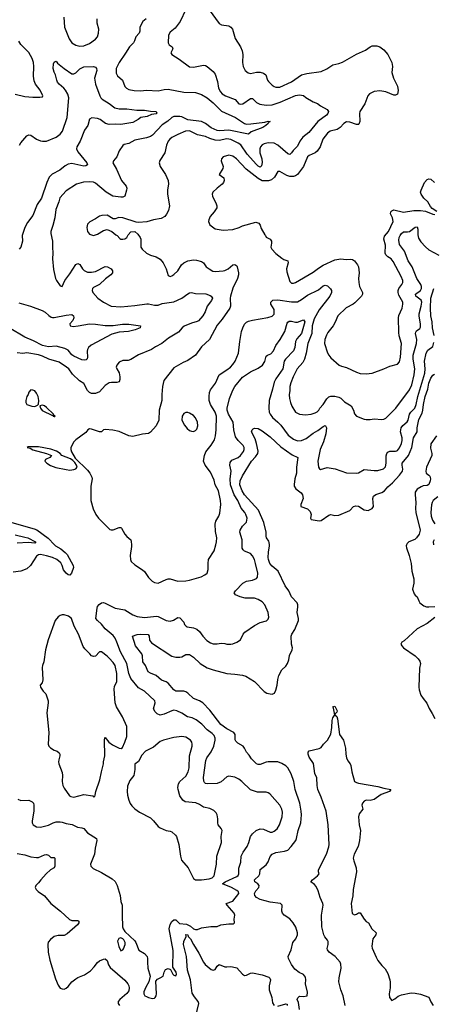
# Model space of a CAD drawing. Header units: inches. Extents: x 1384664 to 1536621, y 460766 to 646467.
# Tile 382 of 488: x 1425357 to 1429574, y 605322 to 615346. Entities that reach past the tile are written whole.
import ezdxf

# ---------------------------------------------------------------- set-up
doc = ezdxf.new("R2010")
doc.units = ezdxf.units.IN
doc.header["$MEASUREMENT"] = 0
doc.layers.add('B4620', color=7, linetype='Continuous')
doc.layers.add('B4621', color=7, linetype='Continuous')

msp = doc.modelspace()

# ---------------------------------------------------------------- linework, layer by layer
at = {"layer": 'B4620', "color": 5}
for points, elevation in [([(1425713, 610000), (1425723, 609990), (1425778, 609958), (1425822, 609922), (1425841, 609901), (1425904, 609790), (1425906, 609770), (1425884, 609710), (1425870, 609691), (1425850, 609696), (1425830, 609712), (1425804, 609744), (1425789, 609790), (1425776, 609816), (1425736, 609850), (1425692, 609870), (1425630, 609888), (1425570, 609901), (1425550, 609899), (1425530, 609886), (1425467, 609790), (1425430, 609756), (1425370, 609731), (1425290, 609723)], 740), ([(1425339, 607410), (1425370, 607396), (1425450, 607400), (1425485, 607385), (1425498, 607370), (1425503, 607350), (1425501, 607290), (1425484, 607190), (1425486, 607170), (1425496, 607150), (1425530, 607130), (1425570, 607127), (1425650, 607146), (1425698, 607170), (1425730, 607180), (1425770, 607181), (1425790, 607177), (1425830, 607162), (1425891, 607151), (1425947, 607127), (1425990, 607120), (1426010, 607112), (1426050, 607068), (1426139, 607010), (1426142, 606990), (1426125, 606910), (1426121, 606850), (1426079, 606750), (1426081, 606730), (1426105, 606705), (1426190, 606663), (1426299, 606599), (1426330, 606571), (1426350, 606530), (1426380, 606430), (1426390, 606370), (1426403, 606330), (1426401, 606190), (1426407, 606150), (1426406, 606110), (1426411, 606090), (1426430, 606065), (1426530, 605967), (1426542, 605950), (1426573, 605873), (1426630, 605841), (1426656, 605810), (1426661, 605790), (1426659, 605750), (1426665, 605690), (1426687, 605610), (1426674, 605550), (1426643, 605497), (1426624, 605450), (1426622, 605430), (1426634, 605410), (1426650, 605401), (1426672, 605390), (1426710, 605382), (1426730, 605384), (1426740, 605390), (1426750, 605410), (1426752, 605430), (1426744, 605556), (1426761, 605579), (1426790, 605591), (1426819, 605610), (1426829, 605651), (1426845, 605675), (1426870, 605685), (1426896, 605676), (1426919, 605630), (1426930, 605619), (1426950, 605611), (1426955, 605630), (1426951, 605650), (1426919, 605699), (1426922, 605870), (1426882, 606090), (1426890, 606136), (1426910, 606165), (1426930, 606182), (1426950, 606181), (1426986, 606146), (1427058, 606138), (1427097, 606117), (1427130, 606092), (1427150, 606084), (1427170, 606085), (1427210, 606100), (1427307, 606113), (1427370, 606115), (1427409, 606131), (1427490, 606142), (1427538, 606142), (1427548, 606150), (1427545, 606190), (1427549, 606230), (1427543, 606250), (1427472, 606330), (1427463, 606350), (1427530, 606371), (1427591, 606449), (1427587, 606467), (1427570, 606482), (1427518, 606510), (1427424, 606550), (1427453, 606570), (1427570, 606623), (1427586, 606634), (1427592, 606650), (1427593, 606707), (1427611, 606770), (1427616, 606830), (1427636, 606870), (1427676, 606930), (1427693, 606970), (1427710, 607030), (1427730, 607059), (1427768, 607092), (1427810, 607107), (1427844, 607104), (1427910, 607076), (1427930, 607076), (1427950, 607085), (1427981, 607110), (1428005, 607150), (1428034, 607230), (1428037, 607277), (1428030, 607310), (1428010, 607350), (1427906, 607466), (1427890, 607476), (1427870, 607481), (1427783, 607483), (1427710, 607507), (1427621, 607590), (1427590, 607613), (1427550, 607633), (1427490, 607644), (1427470, 607637), (1427410, 607588), (1427370, 607570), (1427270, 607565), (1427250, 607570), (1427240, 607580), (1427233, 607593), (1427231, 607630), (1427256, 607804), (1427265, 607830), (1427310, 607894), (1427335, 607950), (1427349, 608010), (1427349, 608030), (1427339, 608059), (1427320, 608080), (1427270, 608116), (1427213, 608173), (1427158, 608218), (1427117, 608237), (1427069, 608249), (1427010, 608286), (1426961, 608310), (1426930, 608315), (1426910, 608311), (1426830, 608276), (1426790, 608267), (1426759, 608279), (1426738, 608298), (1426723, 608330), (1426739, 608390), (1426735, 608410), (1426630, 608511), (1426570, 608543), (1426490, 608638), (1426470, 608690), (1426448, 608790), (1426384, 608910), (1426349, 609010), (1426331, 609051), (1426310, 609076), (1426230, 609145), (1426192, 609192), (1426149, 609230), (1426134, 609250), (1426146, 609354), (1426150, 609371), (1426166, 609394), (1426190, 609408), (1426210, 609411), (1426230, 609407), (1426330, 609355), (1426430, 609338), (1426510, 609287), (1426555, 609270), (1426630, 609259), (1426752, 609272), (1426770, 609269), (1426850, 609230), (1426890, 609223), (1426927, 609233), (1426970, 609261), (1426990, 609258), (1427030, 609211), (1427039, 609190), (1427053, 609173), (1427066, 609166), (1427130, 609156), (1427162, 609142), (1427190, 609119), (1427224, 609070), (1427266, 609026), (1427301, 609001), (1427330, 608991), (1427369, 608991), (1427410, 608999), (1427450, 608995), (1427470, 608987), (1427510, 608987), (1427530, 608991), (1427572, 609008), (1427608, 609032), (1427636, 609090), (1427651, 609109), (1427750, 609178), (1427810, 609208), (1427873, 609227), (1427890, 609242), (1427896, 609264), (1427891, 609310), (1427857, 609390), (1427830, 609419), (1427790, 609444), (1427750, 609458), (1427657, 609457), (1427605, 609470), (1427556, 609490), (1427543, 609510), (1427556, 609530), (1427633, 609610), (1427670, 609629), (1427730, 609639), (1427770, 609657), (1427781, 609670), (1427785, 609710), (1427762, 609810), (1427750, 609850), (1427730, 609889), (1427710, 609912), (1427650, 609935), (1427635, 609950), (1427627, 609967), (1427627, 610000)], 740), ([(1426496, 610000), (1426497, 609983), (1426482, 609890), (1426487, 609850), (1426495, 609830), (1426530, 609795), (1426610, 609746), (1426628, 609728), (1426670, 609667), (1426709, 609629), (1426730, 609616), (1426770, 609611), (1426850, 609648), (1426870, 609653), (1426892, 609652), (1426970, 609630), (1427050, 609632), (1427090, 609639), (1427206, 609674), (1427246, 609694), (1427270, 609710), (1427280, 609750), (1427278, 609810), (1427283, 609850), (1427340, 609940), (1427357, 610000)], 760), ([(1428210, 605270), (1428199, 605339), (1428187, 605370), (1428192, 605388), (1428210, 605404), (1428250, 605401), (1428288, 605410), (1428293, 605447), (1428271, 605530), (1428275, 605570), (1428270, 605600), (1428250, 605624), (1428205, 605645), (1428161, 605681), (1428127, 605727), (1428098, 605790), (1428093, 605810), (1428124, 605876), (1428141, 605950), (1428172, 605988), (1428189, 606030), (1428189, 606050), (1428172, 606108), (1428147, 606150), (1428113, 606193), (1428055, 606230), (1428036, 606250), (1428030, 606270), (1428033, 606330), (1428017, 606350), (1427910, 606361), (1427810, 606390), (1427771, 606410), (1427754, 606430), (1427752, 606450), (1427764, 606476), (1427794, 606510), (1427800, 606530), (1427785, 606550), (1427756, 606570), (1427751, 606590), (1427797, 606630), (1427805, 606650), (1427810, 606694), (1427870, 606741), (1427890, 606773), (1427912, 606828), (1427931, 606849), (1427970, 606868), (1428058, 606882), (1428090, 606893), (1428126, 606930), (1428171, 606990), (1428181, 607010), (1428196, 607090), (1428224, 607170), (1428230, 607250), (1428228, 607288), (1428215, 607370), (1428166, 607510), (1428152, 607590), (1428126, 607670), (1428091, 607730), (1428070, 607750), (1428030, 607773), (1427990, 607790), (1427890, 607790), (1427870, 607786), (1427810, 607763), (1427790, 607762), (1427770, 607770), (1427720, 607820), (1427697, 607857), (1427668, 607890), (1427650, 607930), (1427634, 607950), (1427581, 607981), (1427561, 608001), (1427554, 608014), (1427554, 608070), (1427542, 608090), (1427470, 608128), (1427409, 608169), (1427296, 608316), (1427223, 608390), (1427191, 608410), (1427130, 608437), (1427070, 608490), (1427050, 608503), (1427030, 608510), (1426950, 608510), (1426930, 608525), (1426870, 608592), (1426850, 608606), (1426802, 608622), (1426748, 608668), (1426692, 608692), (1426668, 608708), (1426640, 608770), (1426614, 608810), (1426610, 608870), (1426602, 608890), (1426538, 608970), (1426509, 609070), (1426554, 609086), (1426590, 609089), (1426666, 609086), (1426677, 609070), (1426682, 609030), (1426702, 609002), (1426910, 608868), (1426950, 608857), (1426990, 608855), (1427010, 608859), (1427050, 608883), (1427090, 608883), (1427130, 608857), (1427196, 608790), (1427270, 608749), (1427330, 608728), (1427470, 608690), (1427550, 608684), (1427630, 608672), (1427663, 608663), (1427750, 608610), (1427850, 608505), (1427876, 608490), (1427910, 608482), (1427930, 608481), (1427956, 608490), (1427970, 608521), (1427983, 608570), (1427988, 608630), (1427998, 608670), (1428030, 608727), (1428070, 608764), (1428089, 608790), (1428102, 608830), (1428108, 608872), (1428136, 608930), (1428137, 608950), (1428128, 608990), (1428126, 609070), (1428133, 609090), (1428162, 609138), (1428200, 609230), (1428200, 609250), (1428185, 609310), (1428194, 609370), (1428193, 609390), (1428186, 609410), (1428130, 609470), (1428101, 609530), (1428063, 609583), (1427991, 609730), (1427930, 609782), (1427908, 609810), (1427894, 609850), (1427892, 609870), (1427894, 609926), (1427904, 609990), (1427904, 610000)], 720), ([(1429302, 610000), (1429298, 609990), (1429300, 609970), (1429329, 609890), (1429348, 609810), (1429354, 609730), (1429375, 609655), (1429377, 609610), (1429363, 609550), (1429380, 609500), (1429390, 609486), (1429411, 609470), (1429425, 609430), (1429437, 609410), (1429479, 609379), (1429505, 609370), (1429530, 609368), (1429590, 609373)], 720), ([(1429590, 609261), (1429510, 609200), (1429410, 609143), (1429276, 609024), (1429252, 609010), (1429242, 608990), (1429252, 608970), (1429271, 608950), (1429390, 608871), (1429420, 608840), (1429436, 608816), (1429443, 608790), (1429435, 608745), (1429426, 608550), (1429430, 608522), (1429448, 608470), (1429470, 608435), (1429509, 608389), (1429533, 608333), (1429564, 608284), (1429590, 608232)], 720), ([(1428676, 605310), (1428656, 605410), (1428633, 605470), (1428612, 605550), (1428614, 605590), (1428634, 605690), (1428633, 605730), (1428626, 605750), (1428572, 605810), (1428514, 605854), (1428496, 605876), (1428493, 605890), (1428502, 605930), (1428502, 605962), (1428496, 605976), (1428468, 606010), (1428458, 606030), (1428439, 606110), (1428434, 606230), (1428450, 606330), (1428447, 606350), (1428419, 606410), (1428399, 606479), (1428381, 606521), (1428363, 606543), (1428324, 606570), (1428341, 606590), (1428395, 606630), (1428409, 606650), (1428404, 606670), (1428404, 606690), (1428484, 606850), (1428510, 606925), (1428514, 606950), (1428502, 607150), (1428483, 607290), (1428432, 607432), (1428397, 607510), (1428389, 607550), (1428387, 607627), (1428367, 607673), (1428353, 607773), (1428310, 607839), (1428298, 607870), (1428297, 607890), (1428310, 607901), (1428410, 607925), (1428430, 607936), (1428454, 607970), (1428494, 608010), (1428529, 608071), (1428541, 608139), (1428543, 608210), (1428550, 608238), (1428569, 608270), (1428557, 608337), (1428550, 608351), (1428570, 608357), (1428594, 608310), (1428590, 608295), (1428577, 608283), (1428571, 608270), (1428590, 608251), (1428596, 608230), (1428617, 608070), (1428657, 608010), (1428680, 607930), (1428681, 607870), (1428689, 607830), (1428702, 607802), (1428728, 607770), (1428734, 607754), (1428743, 607690), (1428772, 607592), (1428790, 607579), (1428810, 607573), (1429010, 607539), (1429070, 607521), (1429142, 607510), (1429127, 607490), (1429043, 607457), (1428970, 607408), (1428930, 607398), (1428890, 607400), (1428869, 607391), (1428851, 607370), (1428847, 607350), (1428857, 607310), (1428818, 607262), (1428811, 607230), (1428819, 607150), (1428831, 607090), (1428823, 606990), (1428807, 606930), (1428766, 606850), (1428758, 606810), (1428763, 606783), (1428787, 606713), (1428790, 606670), (1428757, 606490), (1428754, 606426), (1428737, 606350), (1428747, 606247), (1428770, 606234), (1428790, 606239), (1428810, 606252), (1428830, 606255), (1428870, 606188), (1428890, 606166), (1428914, 606150), (1428948, 606090), (1428990, 606050), (1428987, 606030), (1428957, 605990), (1428946, 605914), (1428950, 605894), (1428990, 605801), (1429010, 605767), (1429050, 605716), (1429084, 605684), (1429110, 605635), (1429132, 605570), (1429134, 605546), (1429133, 605490), (1429124, 605430), (1429129, 605390), (1429150, 605362), (1429183, 605377), (1429216, 605404), (1429250, 605419), (1429350, 605439), (1429390, 605437), (1429444, 605424), (1429530, 605395), (1429548, 605348), (1429573, 605310)], 680), ([(1425330, 606857), (1425410, 606845), (1425470, 606822), (1425530, 606815), (1425550, 606816), (1425610, 606845), (1425630, 606848), (1425650, 606841), (1425675, 606815), (1425710, 606816), (1425715, 606810), (1425714, 606730), (1425707, 606713), (1425670, 606690), (1425626, 606650), (1425572, 606590), (1425550, 606558), (1425521, 606530), (1425516, 606510), (1425526, 606490), (1425546, 606470), (1425610, 606425), (1425674, 606350), (1425772, 606272), (1425864, 606184), (1425890, 606176), (1425950, 606176), (1425960, 606170), (1425960, 606150), (1425947, 606130), (1425842, 606038), (1425810, 606022), (1425750, 606022), (1425710, 606013), (1425670, 605983), (1425646, 605954), (1425643, 605930), (1425648, 605852), (1425664, 605770), (1425722, 605582), (1425750, 605517), (1425770, 605488), (1425790, 605478), (1425810, 605477), (1425830, 605485), (1425850, 605502), (1425890, 605550), (1425930, 605582), (1425950, 605595), (1426018, 605622), (1426078, 605662), (1426118, 605702), (1426150, 605749), (1426170, 605765), (1426210, 605782), (1426230, 605785), (1426249, 605769), (1426263, 605723), (1426278, 605698), (1426430, 605567), (1426459, 605530), (1426470, 605510), (1426474, 605490), (1426470, 605459), (1426450, 605431), (1426377, 605370), (1426361, 605350), (1426361, 605330), (1426375, 605310)], 720), ([(1427135, 605130), (1427183, 605330), (1427178, 605350), (1427139, 605399), (1427117, 605437), (1427099, 605570), (1427069, 605670), (1427058, 605810), (1427026, 605930), (1427030, 605960), (1427054, 606014), (1427050, 606032), (1427070, 606030), (1427074, 606014), (1427097, 605990), (1427128, 605930), (1427184, 605844), (1427230, 605750), (1427248, 605728), (1427310, 605676), (1427330, 605669), (1427350, 605678), (1427370, 605711), (1427390, 605728), (1427450, 605705), (1427470, 605702), (1427510, 605707), (1427557, 605697), (1427570, 605692), (1427630, 605629), (1427650, 605617), (1427670, 605619), (1427710, 605639), (1427730, 605642), (1427830, 605622), (1427898, 605598), (1427909, 605589), (1427914, 605570), (1427902, 605510), (1427899, 605470), (1427927, 605390), (1427936, 605336), (1427950, 605311)], 720), ([(1427990, 605302), (1428070, 605326), (1428084, 605324), (1428084, 605310)], 720)]:
    msp.add_lwpolyline(points, dxfattribs=dict(at, elevation=elevation))
for points, elevation in [([(1425810, 609287), (1425790, 609286), (1425770, 609281), (1425750, 609266), (1425720, 609230), (1425649, 609031), (1425621, 608930), (1425605, 608810), (1425591, 608770), (1425588, 608750), (1425594, 608626), (1425585, 608595), (1425567, 608570), (1425571, 608550), (1425596, 608510), (1425623, 608483), (1425646, 608410), (1425648, 608390), (1425634, 608290), (1425654, 608090), (1425649, 607970), (1425656, 607950), (1425670, 607934), (1425710, 607911), (1425740, 607900), (1425761, 607881), (1425767, 607870), (1425767, 607850), (1425755, 607810), (1425754, 607790), (1425757, 607770), (1425790, 607682), (1425793, 607650), (1425790, 607590), (1425796, 607550), (1425810, 607521), (1425866, 607446), (1425878, 607438), (1425910, 607431), (1426010, 607457), (1426104, 607444), (1426110, 607434), (1426122, 607438), (1426128, 607452), (1426134, 607490), (1426174, 607606), (1426190, 607690), (1426212, 607770), (1426212, 607790), (1426226, 607850), (1426221, 608010), (1426226, 608034), (1426230, 608038), (1426267, 607990), (1426304, 607964), (1426370, 607931), (1426393, 607927), (1426404, 607936), (1426430, 607991), (1426449, 608050), (1426449, 608150), (1426405, 608250), (1426345, 608350), (1426331, 608391), (1426319, 608530), (1426324, 608556), (1426347, 608610), (1426349, 608690), (1426330, 608770), (1426310, 608801), (1426270, 608846), (1426250, 608866), (1426190, 608909), (1426170, 608909), (1426130, 608868), (1426110, 608862), (1426090, 608869), (1426074, 608890), (1426020, 608940), (1426004, 608964), (1425958, 609090), (1425913, 609173), (1425886, 609250), (1425855, 609275)], 760), ([(1427010, 608050), (1426930, 608038), (1426823, 608010), (1426790, 607996), (1426720, 607940), (1426641, 607899), (1426601, 607859), (1426570, 607795), (1426532, 607768), (1426531, 607711), (1426521, 607650), (1426480, 607600), (1426458, 607542), (1426453, 607490), (1426457, 607450), (1426470, 607401), (1426485, 607365), (1426501, 607341), (1426530, 607312), (1426577, 607277), (1426690, 607219), (1426723, 607190), (1426770, 607133), (1426790, 607118), (1426850, 607091), (1426890, 607085), (1426910, 607077), (1426945, 607045), (1426955, 607030), (1426978, 606950), (1426996, 606830), (1427008, 606788), (1427076, 606710), (1427130, 606602), (1427149, 606589), (1427210, 606589), (1427290, 606599), (1427320, 606610), (1427340, 606630), (1427365, 606750), (1427368, 606830), (1427415, 606970), (1427411, 607030), (1427422, 607090), (1427411, 607111), (1427380, 607150), (1427376, 607170), (1427378, 607210), (1427371, 607250), (1427361, 607270), (1427336, 607296), (1427296, 607316), (1427230, 607328), (1427190, 607356), (1427154, 607374), (1427045, 607385), (1427021, 607401), (1426990, 607444), (1426972, 607510), (1426970, 607530), (1426975, 607565), (1426991, 607590), (1427050, 607646), (1427075, 607690), (1427085, 607730), (1427087, 607850), (1427115, 607950), (1427116, 607970), (1427113, 607990), (1427099, 608010), (1427050, 608043)], 760), ([(1426390, 605998), (1426368, 605992), (1426356, 605964), (1426367, 605910), (1426390, 605868), (1426410, 605878), (1426414, 605886), (1426431, 605930), (1426431, 605950), (1426420, 605980), (1426410, 605990)], 740)]:
    msp.add_lwpolyline(points, close=True, dxfattribs=dict(at, elevation=elevation))
at = {"layer": 'B4621', "color": 5}
for points, elevation in [([(1425807, 615370), (1425813, 615270), (1425863, 615150), (1425889, 615110), (1425930, 615087), (1425970, 615076), (1426010, 615080), (1426070, 615105), (1426130, 615148), (1426150, 615173), (1426161, 615210), (1426165, 615250), (1426147, 615310), (1426146, 615354)], 740), ([(1427050, 615450), (1426993, 615327), (1426941, 615259), (1426890, 615218), (1426876, 615190), (1426871, 615110), (1426882, 615090), (1426911, 615070), (1426918, 615050), (1426898, 615010), (1426907, 614990), (1426984, 614944), (1427090, 614866), (1427130, 614862), (1427230, 614884), (1427250, 614880), (1427270, 614869), (1427330, 614818), (1427351, 614790), (1427375, 614715), (1427385, 614650), (1427403, 614610), (1427423, 614590), (1427455, 614570), (1427554, 614534), (1427591, 614490), (1427610, 614485), (1427631, 614489), (1427710, 614545), (1427730, 614542), (1427770, 614504), (1427807, 614487), (1427870, 614476), (1427930, 614478), (1428014, 614506), (1428170, 614574), (1428210, 614582), (1428250, 614573), (1428273, 614553), (1428350, 614508), (1428392, 614492), (1428423, 614470), (1428493, 614433), (1428505, 614410), (1428499, 614390), (1428486, 614374), (1428396, 614310), (1428304, 614196), (1428245, 614150), (1428215, 614110), (1428190, 614057), (1428145, 614015), (1428130, 613992), (1428110, 613972), (1428090, 613980), (1427990, 614070), (1427950, 614090), (1427890, 614092), (1427850, 614082), (1427829, 614071), (1427811, 614050), (1427805, 614030), (1427807, 613990), (1427826, 613930), (1427829, 613891), (1427823, 613857), (1427810, 613844), (1427790, 613854), (1427770, 613873), (1427678, 613978), (1427612, 614072), (1427586, 614090), (1427510, 614127), (1427470, 614133), (1427390, 614115), (1427350, 614118), (1427295, 614135), (1427250, 614156), (1427170, 614175), (1427087, 614213), (1427049, 614211), (1426970, 614178), (1426910, 614147), (1426887, 614130), (1426870, 614110), (1426855, 614070), (1426836, 613990), (1426786, 613914), (1426779, 613890), (1426790, 613850), (1426845, 613770), (1426872, 613710), (1426874, 613670), (1426865, 613615), (1426864, 613570), (1426886, 613450), (1426876, 613404), (1426855, 613365), (1426838, 613342), (1426798, 613322), (1426722, 613310), (1426652, 613288), (1426570, 613281), (1426544, 613284), (1426408, 613330), (1426367, 613333), (1426330, 613319), (1426310, 613319), (1426250, 613355), (1426194, 613354), (1426170, 613345), (1426130, 613318), (1426072, 613288), (1426050, 613265), (1426041, 613230), (1426047, 613190), (1426070, 613163), (1426110, 613149), (1426150, 613161), (1426210, 613199), (1426250, 613211), (1426298, 613190), (1426336, 613156), (1426351, 613150), (1426378, 613118), (1426390, 613111), (1426410, 613111), (1426430, 613116), (1426449, 613130), (1426463, 613157), (1426490, 613186), (1426531, 613191), (1426562, 613162), (1426585, 613130), (1426592, 613110), (1426591, 613030), (1426606, 613010), (1426651, 612970), (1426690, 612950), (1426750, 612932), (1426788, 612908), (1426819, 612870), (1426851, 612810), (1426870, 612742), (1426890, 612731), (1426910, 612737), (1426930, 612751), (1426968, 612790), (1427008, 612850), (1427030, 612869), (1427070, 612891), (1427130, 612901), (1427159, 612899), (1427210, 612885), (1427230, 612870), (1427260, 612830), (1427288, 612808), (1427326, 612786), (1427350, 612782), (1427430, 612788), (1427450, 612794), (1427482, 612810), (1427529, 612850), (1427550, 612852), (1427570, 612839), (1427575, 612830), (1427589, 612769), (1427589, 612749), (1427579, 612710), (1427530, 612612), (1427508, 612530), (1427504, 612510), (1427506, 612430), (1427501, 612410), (1427423, 612297), (1427370, 612237), (1427294, 612090), (1427210, 612016), (1427150, 611930), (1427070, 611878), (1427023, 611857), (1426930, 611801), (1426828, 611672), (1426812, 611610), (1426805, 611530), (1426806, 611470), (1426778, 611370), (1426775, 611270), (1426750, 611210), (1426690, 611147), (1426670, 611134), (1426610, 611128), (1426510, 611104), (1426470, 611110), (1426370, 611154), (1426307, 611167), (1426230, 611175), (1426211, 611169), (1426190, 611150), (1426170, 611150), (1426090, 611178), (1426070, 611180), (1426051, 611170), (1426030, 611144), (1425931, 611070), (1425910, 611049), (1425880, 610990), (1425879, 610970), (1425885, 610945), (1425922, 610882), (1426050, 610759), (1426072, 610730), (1426092, 610690), (1426097, 610670), (1426083, 610597), (1426081, 610450), (1426106, 610366), (1426134, 610310), (1426160, 610270), (1426277, 610157), (1426290, 610151), (1426310, 610151), (1426370, 610177), (1426390, 610176), (1426396, 610170), (1426428, 610110), (1426450, 610083), (1426490, 610051), (1426495, 610035), (1426496, 610000)], 760), ([(1427290, 615447), (1427390, 615308), (1427415, 615295), (1427490, 615284), (1427511, 615271), (1427527, 615250), (1427555, 615155), (1427608, 615070), (1427625, 615030), (1427632, 614990), (1427630, 614910), (1427635, 614870), (1427656, 614830), (1427685, 614805), (1427710, 614798), (1427770, 614810), (1427810, 614812), (1427843, 614803), (1427865, 614785), (1427885, 614730), (1427895, 614715), (1427930, 614678), (1427950, 614665), (1427970, 614658), (1428010, 614660), (1428130, 614714), (1428230, 614783), (1428283, 614797), (1428430, 614820), (1428490, 614846), (1428550, 614886), (1428610, 614899), (1428650, 614913), (1428790, 614994), (1428884, 615036), (1428932, 615070), (1428950, 615079), (1428970, 615081), (1428999, 615079), (1429030, 615069), (1429070, 615040), (1429110, 614990), (1429150, 614910), (1429159, 614870), (1429151, 614809), (1429169, 614750), (1429200, 614690), (1429208, 614668), (1429215, 614625), (1429210, 614589), (1429190, 614576), (1429170, 614576), (1429089, 614610), (1429030, 614622), (1428970, 614615), (1428924, 614590), (1428906, 614570), (1428875, 614490), (1428825, 614410), (1428820, 614390), (1428825, 614310), (1428816, 614284), (1428810, 614279), (1428790, 614280), (1428722, 614302), (1428690, 614305), (1428662, 614290), (1428624, 614250), (1428593, 614227), (1428524, 614210), (1428495, 614190), (1428449, 614130), (1428420, 614050), (1428391, 614009), (1428371, 613989), (1428310, 613965), (1428291, 613950), (1428252, 613850), (1428190, 613771), (1428170, 613757), (1428150, 613751), (1428110, 613750), (1428080, 613761), (1428010, 613801), (1427990, 613802), (1427956, 613744), (1427924, 613716), (1427893, 613707), (1427830, 613707), (1427789, 613729), (1427665, 613825), (1427566, 613930), (1427530, 613956), (1427490, 613968), (1427430, 613950), (1427414, 613930), (1427411, 613910), (1427430, 613850), (1427428, 613830), (1427392, 613770), (1427437, 613737), (1427443, 613710), (1427436, 613690), (1427423, 613670), (1427370, 613632), (1427325, 613590), (1427318, 613570), (1427322, 613550), (1427361, 613470), (1427367, 613450), (1427366, 613430), (1427341, 613390), (1427298, 613342), (1427285, 613310), (1427282, 613290), (1427295, 613256), (1427350, 613216), (1427430, 613202), (1427530, 613209), (1427594, 613230), (1427630, 613248), (1427765, 613285), (1427795, 613275), (1427810, 613254), (1427819, 613219), (1427855, 613155), (1427862, 613150), (1427871, 613131), (1427910, 613111), (1427923, 613090), (1427924, 613070), (1427917, 613030), (1427927, 613010), (1427970, 612964), (1428030, 612917), (1428050, 612904), (1428091, 612890), (1428095, 612870), (1428079, 612810), (1428080, 612780), (1428110, 612681), (1428130, 612662), (1428150, 612663), (1428170, 612671), (1428350, 612774), (1428403, 612817), (1428450, 612847), (1428570, 612901), (1428633, 612913), (1428686, 612906), (1428730, 612908), (1428750, 612904), (1428771, 612891), (1428802, 612850), (1428810, 612830), (1428819, 612770), (1428812, 612710), (1428814, 612670), (1428822, 612630), (1428851, 612570), (1428851, 612550), (1428842, 612530), (1428775, 612465), (1428756, 612450), (1428687, 612413), (1428601, 612330), (1428574, 612266), (1428554, 612230), (1428499, 612161), (1428485, 612135), (1428469, 612090), (1428464, 612050), (1428495, 611955), (1428509, 611929), (1428530, 611904), (1428616, 611830), (1428639, 611819), (1428690, 611806), (1428790, 611757), (1428830, 611743), (1428890, 611740), (1428950, 611749), (1429070, 611790), (1429130, 611818), (1429210, 611838), (1429230, 611864), (1429239, 611910), (1429250, 612050), (1429226, 612126), (1429222, 612162), (1429218, 612310), (1429224, 612336), (1429255, 612410), (1429265, 612450), (1429264, 612470), (1429223, 612543), (1429215, 612570), (1429216, 612590), (1429224, 612610), (1429253, 612650), (1429262, 612670), (1429262, 612690), (1429247, 612730), (1429164, 612884), (1429143, 612910), (1429111, 612931), (1429091, 612951), (1429084, 612970), (1429086, 613050), (1429071, 613110), (1429078, 613142), (1429118, 613190), (1429165, 613290), (1429159, 613330), (1429138, 613370), (1429141, 613390), (1429150, 613400), (1429172, 613410), (1429270, 613387), (1429375, 613405), (1429445, 613405), (1429495, 613395), (1429570, 613366), (1429590, 613362)], 780), ([(1426646, 615354), (1426612, 615328), (1426582, 615270), (1426581, 615230), (1426575, 615210), (1426541, 615170), (1426528, 615130), (1426516, 615110), (1426477, 615070), (1426436, 615004), (1426370, 614911), (1426342, 614850), (1426342, 614802), (1426355, 614775), (1426404, 614730), (1426430, 614665), (1426445, 614650), (1426470, 614636), (1426525, 614625), (1426590, 614623), (1426650, 614627), (1426770, 614621), (1426830, 614634), (1426870, 614637), (1427030, 614608), (1427150, 614604), (1427210, 614586), (1427267, 614550), (1427330, 614500), (1427413, 614413), (1427558, 614350), (1427649, 614289), (1427670, 614284), (1427715, 614285), (1427858, 614302), (1427890, 614313), (1427911, 614311), (1427897, 614303), (1427891, 614290), (1427866, 614270), (1427835, 614250), (1427717, 614203), (1427690, 614181), (1427490, 614222), (1427394, 614214), (1427370, 614217), (1427310, 614246), (1427250, 614288), (1427210, 614308), (1427070, 614327), (1427010, 614358), (1426990, 614362), (1426930, 614359), (1426910, 614350), (1426867, 614313), (1426810, 614274), (1426710, 614171), (1426690, 614158), (1426650, 614142), (1426530, 614119), (1426470, 614085), (1426424, 614076), (1426410, 614065), (1426371, 614010), (1426347, 613950), (1426314, 613910), (1426308, 613890), (1426344, 613824), (1426394, 613710), (1426444, 613650), (1426449, 613630), (1426447, 613610), (1426428, 613550), (1426410, 613540), (1426390, 613538), (1426307, 613550), (1426238, 613590), (1426130, 613681), (1426110, 613691), (1426070, 613696), (1426009, 613691), (1425937, 613670), (1425830, 613604), (1425766, 613533), (1425755, 613490), (1425725, 613415), (1425714, 613330), (1425696, 613250), (1425675, 613190), (1425674, 613170), (1425693, 613090), (1425690, 613030), (1425696, 612970), (1425693, 612910), (1425703, 612803), (1425723, 612710), (1425731, 612690), (1425770, 612636), (1425790, 612631), (1425817, 612690), (1425870, 612760), (1425930, 612853), (1425950, 612864), (1425970, 612855), (1425996, 612810), (1426013, 612793), (1426050, 612777), (1426090, 612777), (1426130, 612784), (1426230, 612832), (1426251, 612830), (1426291, 612810), (1426303, 612790), (1426303, 612770), (1426287, 612750), (1426232, 612708), (1426171, 612650), (1426110, 612619), (1426100, 612610), (1426097, 612590), (1426104, 612570), (1426153, 612510), (1426213, 612470), (1426290, 612431), (1426390, 612423), (1426530, 612436), (1426653, 612453), (1426670, 612454), (1426730, 612439), (1426770, 612439), (1426810, 612457), (1426930, 612472), (1427010, 612510), (1427070, 612555), (1427090, 612564), (1427110, 612567), (1427150, 612560), (1427255, 612555), (1427299, 612539), (1427311, 612530), (1427323, 612510), (1427314, 612486), (1427270, 612430), (1427248, 612372), (1427225, 612330), (1427180, 612280), (1427168, 612272), (1427110, 612258), (1427034, 612226), (1427015, 612210), (1426976, 612164), (1426876, 612104), (1426806, 612050), (1426743, 612017), (1426701, 611990), (1426567, 611933), (1426490, 611885), (1426463, 611877), (1426410, 611876), (1426370, 611861), (1426346, 611830), (1426342, 611810), (1426346, 611790), (1426370, 611750), (1426379, 611710), (1426378, 611682), (1426370, 611659), (1426348, 611652), (1426294, 611654), (1426270, 611650), (1426230, 611621), (1426170, 611559), (1426130, 611539), (1426090, 611540), (1426068, 611550), (1426050, 611570), (1426010, 611641), (1425967, 611670), (1425896, 611736), (1425857, 611790), (1425834, 611810), (1425758, 611858), (1425653, 611890), (1425590, 611922), (1425550, 611934), (1425430, 611953), (1425390, 611948), (1425330, 611953)], 740), ([(1425310, 614588), (1425410, 614564), (1425490, 614557), (1425563, 614557), (1425590, 614562), (1425593, 614570), (1425565, 614630), (1425517, 614690), (1425505, 614725), (1425498, 614770), (1425503, 614870), (1425498, 614910), (1425485, 614950), (1425452, 615012), (1425370, 615092), (1425347, 615127)], 740), ([(1425356, 614070), (1425369, 614091), (1425430, 614162), (1425450, 614174), (1425470, 614170), (1425528, 614130), (1425570, 614112), (1425590, 614108), (1425629, 614109), (1425730, 614150), (1425770, 614180), (1425795, 614210), (1425842, 614350), (1425859, 614550), (1425848, 614588), (1425823, 614630), (1425808, 614648), (1425759, 614690), (1425743, 614710), (1425735, 614730), (1425723, 614783), (1425710, 614810), (1425698, 614850), (1425703, 614897), (1425710, 614914), (1425720, 614920), (1425730, 614922), (1425742, 614902), (1425809, 614849), (1425890, 614796), (1425910, 614794), (1425930, 614805), (1425970, 614846), (1426010, 614867), (1426108, 614868), (1426130, 614861), (1426139, 614850), (1426144, 614830), (1426121, 614750), (1426122, 614730), (1426131, 614690), (1426174, 614570), (1426185, 614550), (1426198, 614538), (1426270, 614492), (1426327, 614447), (1426370, 614439), (1426450, 614437), (1426550, 614425), (1426630, 614424), (1426690, 614413), (1426750, 614410), (1426754, 614394), (1426750, 614388), (1426700, 614380), (1426658, 614362), (1426591, 614350), (1426566, 614330), (1426510, 614300), (1426390, 614280), (1426330, 614282), (1426270, 614278), (1426231, 614290), (1426177, 614330), (1426150, 614341), (1426093, 614347), (1426070, 614333), (1426052, 614270), (1426018, 614222), (1425973, 614110), (1425941, 614050), (1425938, 614030), (1425950, 614002), (1426042, 613890), (1426047, 613870), (1426030, 613857), (1426010, 613856), (1425890, 613883), (1425850, 613876), (1425821, 613859), (1425767, 613813), (1425688, 613772), (1425658, 613742), (1425633, 613687), (1425580, 613530), (1425537, 613463), (1425490, 613354), (1425438, 613282), (1425410, 613230), (1425383, 613150), (1425387, 613090), (1425370, 613031), (1425351, 613009)], 720), ([(1429610, 613393), (1429563, 613423), (1429544, 613444), (1429518, 613490), (1429477, 613530), (1429449, 613570), (1429445, 613590), (1429449, 613610), (1429484, 613690), (1429510, 613718), (1429530, 613725), (1429550, 613721), (1429586, 613690)], 780), ([(1427357, 610000), (1427365, 610030), (1427366, 610070), (1427354, 610134), (1427350, 610210), (1427358, 610242), (1427387, 610293), (1427398, 610322), (1427408, 610410), (1427405, 610450), (1427384, 610550), (1427350, 610610), (1427339, 610659), (1427301, 610741), (1427247, 610810), (1427230, 610850), (1427241, 610910), (1427255, 610945), (1427310, 611016), (1427343, 611070), (1427354, 611110), (1427362, 611170), (1427363, 611310), (1427351, 611350), (1427303, 611430), (1427290, 611470), (1427289, 611510), (1427294, 611550), (1427303, 611577), (1427353, 611647), (1427390, 611730), (1427470, 611780), (1427507, 611810), (1427530, 611835), (1427553, 611870), (1427587, 611950), (1427600, 612070), (1427618, 612170), (1427631, 612210), (1427650, 612245), (1427670, 612266), (1427690, 612277), (1427730, 612288), (1427886, 612314), (1427930, 612327), (1427950, 612347), (1427953, 612370), (1427950, 612394), (1427918, 612450), (1427917, 612470), (1427938, 612490), (1427990, 612495), (1428128, 612472), (1428190, 612474), (1428230, 612497), (1428290, 612543), (1428404, 612596), (1428450, 612636), (1428470, 612642), (1428495, 612635), (1428526, 612606), (1428535, 612590), (1428535, 612570), (1428520, 612530), (1428410, 612392), (1428360, 612300), (1428340, 612230), (1428334, 612150), (1428296, 612050), (1428278, 611950), (1428262, 611890), (1428244, 611856), (1428187, 611790), (1428144, 611710), (1428121, 611650), (1428112, 611610), (1428112, 611570), (1428106, 611526), (1428108, 611490), (1428117, 611450), (1428133, 611413), (1428170, 611351), (1428210, 611330), (1428270, 611322), (1428330, 611330), (1428370, 611344), (1428390, 611354), (1428406, 611370), (1428416, 611390), (1428452, 611430), (1428490, 611487), (1428510, 611506), (1428530, 611513), (1428570, 611513), (1428610, 611503), (1428630, 611493), (1428670, 611457), (1428735, 611415), (1428760, 611370), (1428770, 611332), (1428791, 611311), (1428870, 611279), (1428890, 611276), (1428930, 611276), (1428970, 611283), (1429050, 611277), (1429070, 611279), (1429090, 611288), (1429193, 611390), (1429330, 611579), (1429356, 611630), (1429380, 611730), (1429387, 611790), (1429369, 611890), (1429368, 611930), (1429404, 612050), (1429405, 612090), (1429393, 612150), (1429396, 612164), (1429403, 612177), (1429437, 612203), (1429443, 612217), (1429443, 612250), (1429429, 612329), (1429429, 612350), (1429452, 612430), (1429457, 612470), (1429450, 612490), (1429396, 612530), (1429393, 612550), (1429443, 612590), (1429455, 612610), (1429454, 612630), (1429446, 612650), (1429405, 612710), (1429357, 612830), (1429319, 612890), (1429282, 612990), (1429230, 613056), (1429221, 613101), (1429226, 613130), (1429235, 613150), (1429250, 613170), (1429270, 613185), (1429310, 613185), (1429330, 613190), (1429390, 613234), (1429410, 613236), (1429415, 613215), (1429415, 613155), (1429423, 613123), (1429446, 613086), (1429494, 613034), (1429530, 613004), (1429629, 612949)], 760), ([(1429584, 612130), (1429567, 612210), (1429563, 612270), (1429548, 612330), (1429544, 612410), (1429549, 612511), (1429581, 612610)], 740), ([(1425350, 612464), (1425469, 612429), (1425586, 612386), (1425617, 612370), (1425653, 612333), (1425678, 612318), (1425690, 612313), (1425710, 612315), (1425830, 612339), (1425890, 612344), (1425905, 612330), (1425909, 612310), (1425898, 612282), (1425868, 612250), (1425871, 612230), (1425904, 612224), (1425952, 612228), (1426070, 612250), (1426130, 612247), (1426230, 612233), (1426310, 612234), (1426405, 612245), (1426470, 612247), (1426590, 612230), (1426585, 612210), (1426535, 612190), (1426466, 612170), (1426370, 612164), (1426296, 612144), (1426086, 612034), (1426058, 612010), (1426047, 611990), (1426044, 611970), (1426050, 611910), (1426046, 611894), (1426036, 611884), (1426019, 611881), (1425990, 611884), (1425910, 611920), (1425890, 611933), (1425850, 611980), (1425817, 611997), (1425730, 612022), (1425650, 612014), (1425590, 612029), (1425498, 612078), (1425410, 612115), (1425250, 612210)], 720), ([(1427627, 610000), (1427626, 610050), (1427603, 610130), (1427605, 610150), (1427628, 610190), (1427670, 610230), (1427675, 610270), (1427664, 610310), (1427653, 610330), (1427614, 610374), (1427581, 610450), (1427543, 610510), (1427508, 610610), (1427502, 610670), (1427514, 610750), (1427501, 610810), (1427503, 610837), (1427520, 610860), (1427583, 610890), (1427610, 610910), (1427639, 610950), (1427646, 610970), (1427646, 610990), (1427636, 611010), (1427583, 611063), (1427559, 611099), (1427540, 611170), (1427534, 611250), (1427486, 611330), (1427474, 611370), (1427473, 611390), (1427497, 611490), (1427530, 611574), (1427550, 611610), (1427630, 611707), (1427710, 611760), (1427790, 611798), (1427832, 611830), (1427855, 611865), (1427870, 611920), (1427882, 611930), (1427917, 611943), (1427946, 611974), (1427970, 612030), (1428013, 612090), (1428060, 612170), (1428085, 612255), (1428090, 612266), (1428104, 612276), (1428130, 612277), (1428170, 612268), (1428190, 612268), (1428250, 612289), (1428265, 612270), (1428231, 612150), (1428183, 612097), (1428170, 612071), (1428162, 612010), (1428150, 611976), (1428066, 611890), (1428055, 611870), (1428039, 611790), (1427967, 611690), (1427950, 611655), (1427936, 611584), (1427902, 611470), (1427896, 611390), (1427902, 611350), (1427911, 611330), (1427936, 611296), (1427990, 611250), (1428018, 611218), (1428096, 611116), (1428150, 611075), (1428190, 611058), (1428230, 611062), (1428277, 611083), (1428350, 611136), (1428397, 611163), (1428450, 611205), (1428470, 611213), (1428475, 611210), (1428484, 611190), (1428477, 611130), (1428454, 611050), (1428420, 610970), (1428398, 610850), (1428405, 610790), (1428413, 610773), (1428425, 610765), (1428493, 610787), (1428573, 610773), (1428690, 610734), (1428790, 610728), (1428810, 610733), (1428870, 610766), (1428970, 610755), (1429010, 610756), (1429066, 610774), (1429086, 610794), (1429095, 610830), (1429095, 610905), (1429101, 610930), (1429110, 610944), (1429130, 610954), (1429190, 610954), (1429203, 610957), (1429210, 610960), (1429230, 610987), (1429250, 611030), (1429257, 611063), (1429255, 611090), (1429238, 611150), (1429245, 611190), (1429264, 611216), (1429309, 611251), (1429319, 611270), (1429331, 611330), (1429344, 611350), (1429386, 611390), (1429401, 611430), (1429417, 611510), (1429487, 611747), (1429491, 611791), (1429483, 611870), (1429502, 611950), (1429519, 611981), (1429570, 612020), (1429580, 612060)], 740), ([(1427904, 610000), (1427902, 610022), (1427898, 610038), (1427875, 610070), (1427869, 610089), (1427869, 610130), (1427846, 610226), (1427793, 610353), (1427650, 610510), (1427626, 610550), (1427603, 610610), (1427605, 610650), (1427630, 610702), (1427722, 610850), (1427763, 610897), (1427785, 610930), (1427787, 610953), (1427773, 611033), (1427758, 611078), (1427722, 611150), (1427728, 611172), (1427739, 611181), (1427750, 611187), (1427790, 611185), (1427830, 611161), (1427910, 611099), (1428019, 610999), (1428135, 610915), (1428192, 610890), (1428178, 610790), (1428181, 610730), (1428163, 610670), (1428155, 610615), (1428157, 610597), (1428173, 610570), (1428228, 610528), (1428241, 610510), (1428247, 610470), (1428223, 610410), (1428225, 610390), (1428290, 610365), (1428319, 610339), (1428328, 610310), (1428322, 610270), (1428330, 610259), (1428410, 610243), (1428430, 610248), (1428510, 610302), (1428530, 610308), (1428570, 610300), (1428610, 610303), (1428722, 610350), (1428761, 610390), (1428783, 610397), (1428810, 610392), (1428870, 610356), (1428910, 610350), (1428950, 610369), (1428964, 610390), (1428957, 610470), (1428965, 610495), (1428987, 610513), (1429050, 610534), (1429078, 610550), (1429109, 610591), (1429157, 610630), (1429231, 610710), (1429259, 610750), (1429264, 610770), (1429255, 610810), (1429257, 610830), (1429322, 610910), (1429354, 610990), (1429371, 611090), (1429409, 611150), (1429410, 611190), (1429426, 611274), (1429459, 611341), (1429468, 611370), (1429474, 611430), (1429490, 611509), (1429517, 611583), (1429530, 611646), (1429550, 611696), (1429570, 611726), (1429585, 611736)], 720), ([(1429607, 611110), (1429550, 611029), (1429545, 610985), (1429560, 610930), (1429558, 610910), (1429506, 610790), (1429497, 610750), (1429503, 610730), (1429530, 610710), (1429538, 610698), (1429545, 610670), (1429543, 610650), (1429527, 610613), (1429510, 610604), (1429470, 610599), (1429450, 610590), (1429410, 610565), (1429390, 610535), (1429388, 610510), (1429397, 610430), (1429393, 610370), (1429396, 610330), (1429441, 610150), (1429429, 610110), (1429403, 610070), (1429385, 610055), (1429323, 610030), (1429308, 610012), (1429302, 610000)], 720), ([(1429620, 610490), (1429574, 610450), (1429561, 610430), (1429554, 610406), (1429549, 610330), (1429552, 610290), (1429567, 610250), (1429590, 610212)], 740), ([(1425206, 610246), (1425504, 610164), (1425532, 610152), (1425646, 610066), (1425713, 610000)], 740), ([(1425310, 610101), (1425410, 610079), (1425439, 610070), (1425520, 610030), (1425519, 610021), (1425510, 610018), (1425445, 610025), (1425330, 610017)], 720), ([(1429582, 610050), (1429574, 610030), (1429576, 610000)], 740)]:
    msp.add_lwpolyline(points, dxfattribs=dict(at, elevation=elevation))
for points, elevation in [([(1425470, 611579), (1425450, 611553), (1425443, 611530), (1425430, 611509), (1425419, 611470), (1425419, 611450), (1425430, 611428), (1425482, 611410), (1425510, 611408), (1425539, 611421), (1425549, 611431), (1425552, 611470), (1425545, 611510), (1425530, 611544), (1425510, 611566), (1425490, 611576)], 760), ([(1425590, 611420), (1425564, 611416), (1425568, 611390), (1425587, 611367), (1425690, 611316), (1425699, 611319), (1425699, 611310), (1425710, 611305), (1425715, 611305), (1425718, 611310), (1425701, 611321), (1425701, 611330), (1425630, 611399), (1425610, 611414)], 760), ([(1427070, 611348), (1427050, 611348), (1427030, 611337), (1427015, 611310), (1427011, 611270), (1427037, 611217), (1427064, 611184), (1427090, 611165), (1427110, 611157), (1427130, 611155), (1427150, 611163), (1427162, 611178), (1427173, 611210), (1427169, 611250), (1427150, 611293), (1427130, 611318), (1427090, 611341)], 780), ([(1425481, 610999), (1425444, 610996), (1425433, 610990), (1425463, 610983), (1425490, 610968), (1425631, 610931), (1425682, 610910), (1425663, 610890), (1425620, 610870), (1425614, 610850), (1425634, 610830), (1425670, 610807), (1425727, 610787), (1425830, 610765), (1425870, 610761), (1425910, 610766), (1425928, 610772), (1425942, 610790), (1425936, 610810), (1425919, 610839), (1425899, 610859), (1425874, 610874), (1425787, 610910), (1425770, 610930), (1425734, 610954), (1425675, 610975), (1425550, 610997)], 760)]:
    msp.add_lwpolyline(points, close=True, dxfattribs=dict(at, elevation=elevation))

doc.saveas('drawing.dxf')
